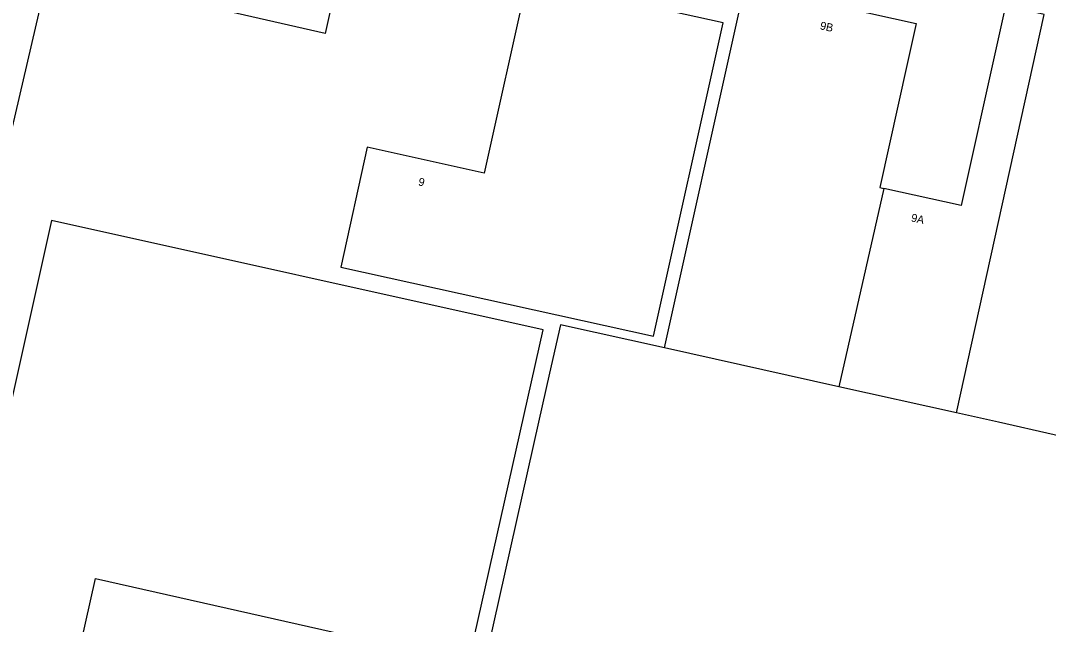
# Model space of a CAD drawing. Extents: x 162172 to 163187, y 382874 to 383684.
# Drawn here: x 162933.9 to 163062.4, y 382974.7 to 383050.2 of the extents above; entities that cross this region are included whole.
import ezdxf

# ---------------------------------------------------------------- set-up
doc = ezdxf.new("R2010")
doc.units = 0
for name, color, linetype in [('IMGEO_Hek', 7, 'Continuous'), ('IMGEO_Pand', 7, 'Continuous'), ('IMGEO_Pand_nummerreeks', 7, 'Continuous'), ('IMGEO_Voetpad_halfverhard', 7, 'Continuous')]:
    doc.layers.add(name, color=color, linetype=linetype)

msp = doc.modelspace()

# ---------------------------------------------------------------- linework, layer by layer
at = {"layer": 'IMGEO_Hek'}
msp.add_lwpolyline([(162977.74, 383074.75), (162971.96, 383048.6), (162942.63, 383055.33), (162944.67, 383064.64)], dxfattribs=at)
at = {"layer": 'IMGEO_Pand'}
for points in [[(162865.2, 383040.6), (162883.16, 383036.67), (162915.89, 383029.5), (162930.37, 383026.33), (162939.59, 383065.83), (162915.72, 383071.12), (162916.54, 383074.78), (162905.85, 383077.13), (162905.02, 383073.48), (162873.9, 383080.35)], [(163013, 383010.79), (163021.69, 383049.92), (162997.19, 383055.34), (162991.82, 383031.15), (162977.21, 383034.39), (162973.91, 383019.4), (163013, 383010.79)], [(163024.43, 383054.61), (163024.87, 383054.52), (163045.83, 383049.86), (163044.75, 383044.98), (163041.28, 383029.34), (163041.8, 383029.22)], [(163061.84, 383050.99), (163056.98, 383052.07), (163055.89, 383047.19), (163051.43, 383027.09), (163041.8, 383029.22)], [(163014.36, 383009.3), (163023.65, 383051.15)], [(163050.85, 383001.17), (163061.84, 383050.99)], [(163041.8, 383029.22), (163036.16, 383004.44)], [(162937.82, 382956.09), (162943.27, 382980.46), (162974.52, 382973.44), (162970.44, 382955.19), (162985.81, 382951.75), (162999.19, 383011.55), (162937.75, 383025.21), (162921.78, 382953.42)], [(163014.36, 383009.3), (163001.36, 383012.18), (163000, 383006.13), (162998.63, 383000), (162989.5, 382959.23), (162988.4, 382954.32), (162997.44, 382952.3), (162995.86, 382945.26), (162989.57, 382946.67)], [(163036.16, 383004.44), (163014.36, 383009.3)], [(163050.85, 383001.17), (163036.16, 383004.44)], [(163090.91, 382992.11), (163056.12, 383000), (163050.85, 383001.17)]]:
    msp.add_lwpolyline(points, dxfattribs=at)
at = {"layer": 'IMGEO_Voetpad_halfverhard'}
msp.add_lwpolyline([(162977.74, 383074.75), (162971.96, 383048.6), (162942.63, 383055.33), (162944.67, 383064.64), (162947.28, 383076.56)], dxfattribs=at)

# ---------------------------------------------------------------- texts
at = {"layer": 'IMGEO_Pand_nummerreeks'}
for s, rotation, p in [('9B', 347.4694, (163033.74, 383049.14)), ('9', 347.5044, (162983.54, 383029.63)), ('9A', 347.4788, (163045.12, 383025.13))]:
    msp.add_text(s, height=1, rotation=rotation, dxfattribs=at).set_placement(p)

doc.saveas('drawing.dxf')
